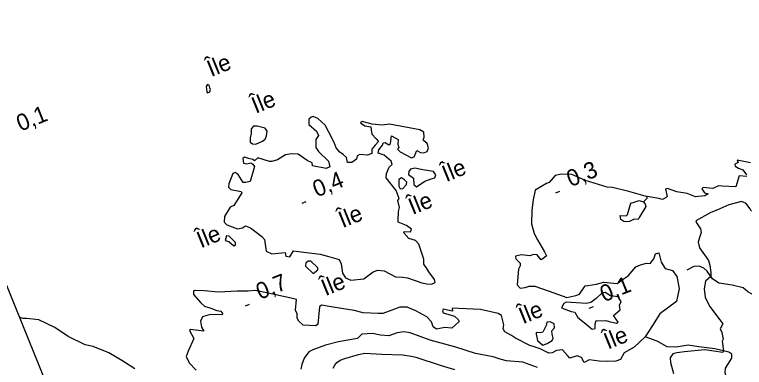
# Model space of a CAD drawing. Extents: x 362852 to 366875, y 5563573 to 5566479.
# Drawn here: x 363216.4 to 363390, y 5564244 to 5564327.8 of the extents above; entities that cross this region are included whole.
import ezdxf

# ---------------------------------------------------------------- set-up
doc = ezdxf.new("R2010")
doc.units = 0
for name, color, linetype in [('Niveau 2', 7, 'Continuous'), ('Niveau 22', 7, 'Continuous'), ('Niveau 3', 7, 'Continuous'), ('Niveau 4', 7, 'Continuous'), ('Niveau 60', 7, 'Continuous'), ('Niveau 8', 7, 'Continuous')]:
    doc.layers.add(name, color=color, linetype=linetype)

msp = doc.modelspace()

# ---------------------------------------------------------------- linework, layer by layer
at = {"layer": 'Niveau 2'}
for points in [[(363402.47, 5564275.9), (363402.46, 5564275.89), (363401.98, 5564276.48), (363401.64, 5564278.03), (363401.06, 5564279.1), (363400.33, 5564280.86), (363399.51, 5564282.21), (363399.03, 5564282.45), (363396.74, 5564280.73), (363395.38, 5564280.54), (363394.32, 5564280.53), (363391.61, 5564281.15), (363391.24, 5564281.75), (363390.38, 5564282.89), (363389.3, 5564283.38), (363386.3, 5564282.62), (363383.44, 5564281.35), (363382, 5564280.75), (363378.43, 5564278.81), (363378.56, 5564278.36), (363379.55, 5564276.9)], [(363379.55, 5564276.9), (363379.67, 5564276.01), (363379.34, 5564274.86), (363379, 5564273.72), (363379.3, 5564272.4), (363380.92, 5564270.2), (363381.41, 5564269.34), (363381.75, 5564268.23), (363381.97, 5564266.5), (363381.97, 5564265.59), (363380.77, 5564264.43), (363380.39, 5564262.64), (363380.65, 5564260.68), (363381.68, 5564258.54), (363384.11, 5564255.3), (363384.82, 5564254.34), (363384.2, 5564253.14), (363384.61, 5564252.31), (363384.97, 5564250.7), (363384.68, 5564250.21), (363385.02, 5564247.92), (363384.86, 5564247.52), (363380.6, 5564248.12), (363375.7, 5564247.69), (363373.92, 5564247.44), (363372.97, 5564247.17), (363372.29, 5564246.26), (363372.43, 5564245.18), (363373.11, 5564242.52)], [(363340.77, 5564243.98), (363337.3, 5564245.22), (363333.41, 5564245.53), (363331.93, 5564245.92), (363330.26, 5564246.47), (363326.04, 5564247.26), (363321.32, 5564248.79), (363315.24, 5564250.44), (363310.48, 5564252.2), (363309, 5564252.46), (363307.42, 5564252.17), (363305.39, 5564251.5), (363303.45, 5564251.63), (363301.53, 5564252.02), (363298.96, 5564251.88), (363297.93, 5564250.88), (363295.68, 5564250.43), (363293.45, 5564250.06), (363290.34, 5564249.26), (363287.34, 5564248.19), (363286.37, 5564247.65), (363285.29, 5564246.2), (363284.75, 5564244.65), (363284.45, 5564243.58)], [(363292.17, 5564243.79), (363292.61, 5564244.53), (363293.04, 5564245.15), (363293.88, 5564245.69), (363294.96, 5564246.08), (363298.24, 5564247.08), (363299.73, 5564247.4), (363303.72, 5564247.14), (363308.73, 5564246.99), (363310.75, 5564246.65), (363311.8, 5564246.4), (363317.88, 5564244.44), (363321.02, 5564243.51)]]:
    msp.add_lwpolyline(points, dxfattribs=at)
at = {"layer": 'Niveau 22'}
msp.add_lwpolyline([(363406.83, 5564258.65), (363401.82, 5564258.87), (363398.68, 5564259.13), (363394.86, 5564260.08), (363392.55, 5564260.97), (363390.81, 5564261.94), (363389.7, 5564262.92), (363387.11, 5564263.53), (363383.94, 5564263.98), (363382.39, 5564265.01), (363381.11, 5564266.81), (363380.33, 5564267.52), (363379.24, 5564268), (363377.94, 5564267.95), (363376.33, 5564267.09)], dxfattribs=at)
at = {"layer": 'Niveau 3'}
for p, q in [((363345.16, 5564285.42), (363346.12, 5564285.81)), ((363284.78, 5564282.98), (363285.74, 5564283.37)), ((363271.29, 5564258.64), (363272.25, 5564259.03)), ((363353.1, 5564258.07), (363354.06, 5564258.46))]:
    msp.add_line(p, q, dxfattribs=at)
at = {"layer": 'Niveau 4'}
for points in [[(363261.97, 5564310.73), (363262.12, 5564309.47), (363262.29, 5564309.23), (363262.82, 5564309.45), (363262.99, 5564309.96), (363262.86, 5564310.41), (363262.67, 5564311.02), (363262.29, 5564311.17), (363261.97, 5564310.73)], [(363290.85, 5564270.39), (363293.58, 5564269.59), (363294.06, 5564268.6), (363294.43, 5564266.37), (363295.13, 5564265.28), (363296.37, 5564264.73), (363299.51, 5564265.04), (363301.72, 5564266.66), (363302.81, 5564267.06), (363304.3, 5564266.93), (363306.99, 5564265.48), (363308.7, 5564265.45), (363309.85, 5564265.24), (363313.28, 5564264.11), (363314.46, 5564263.85), (363315.67, 5564263.79), (363316.4, 5564264.16), (363316.24, 5564264.85), (363314.9, 5564266.68), (363314.44, 5564267.48), (363313.75, 5564268.52), (363313.78, 5564269.66), (363312.59, 5564273.24), (363311.79, 5564274.1), (363310.21, 5564274.57), (363309, 5564275.94), (363309.07, 5564276.23), (363310.6, 5564276.18), (363310.82, 5564276.84), (363309.58, 5564277.7), (363307.63, 5564278.45), (363307.66, 5564278.84), (363307.7, 5564280.99), (363307.92, 5564281.96), (363307.53, 5564283.62), (363307.85, 5564284.07), (363307.17, 5564285.98), (363304.77, 5564289), (363304.9, 5564290.05), (363305.51, 5564291.57), (363306.2, 5564292.17), (363306, 5564292.97), (363304.27, 5564294.38), (363302.88, 5564294.86), (363303.06, 5564295.63), (363303.91, 5564296.74), (363304.1, 5564297.32), (363304.58, 5564297.4), (363305.42, 5564296.87), (363305.81, 5564297.16), (363306.03, 5564299.01), (363307.61, 5564298.11), (363307.56, 5564297.02), (363307.81, 5564296.12), (363307.48, 5564295.85), (363308.14, 5564295.19), (363310.8, 5564293.79), (363311.46, 5564294.01), (363312.11, 5564295.47), (363312.91, 5564295.05), (363313.78, 5564294.92), (363314.53, 5564295.23), (363314.83, 5564296.17), (363314.53, 5564297.18), (363313.62, 5564297.99), (363313.83, 5564298.71), (363313.72, 5564299.86), (363312.8, 5564300.41), (363305.56, 5564301.77), (363303.84, 5564301.55), (363301.49, 5564301.75), (363299.09, 5564302.38), (363298.71, 5564302.09), (363299.7, 5564301.38), (363301.13, 5564301.1), (363301.22, 5564300.45), (363301.36, 5564299.37), (363302.4, 5564298.24), (363302.96, 5564297.66), (363302.2, 5564296.77), (363301.35, 5564295.79), (363301.34, 5564294.78), (363300.38, 5564294.38), (363298.55, 5564294.55), (363297.87, 5564294.2), (363297.69, 5564293.44), (363296.65, 5564292.62), (363295.57, 5564292.67), (363295.31, 5564293.88), (363294.52, 5564294.56), (363293.73, 5564295.1), (363292.86, 5564296.12), (363292.38, 5564297.42), (363291.09, 5564300.03), (363290.26, 5564301.56), (363288.55, 5564303.1), (363287.39, 5564303.62), (363286.96, 5564303.44), (363286.43, 5564302.91), (363286.43, 5564301.71), (363288.24, 5564300.09)], [(363272.43, 5564298.53), (363272.42, 5564297.52), (363272.99, 5564297.07), (363273.82, 5564297.04), (363275.34, 5564297.74), (363276.04, 5564298.16), (363276.33, 5564298.98), (363276.48, 5564300.11), (363275.99, 5564300.84), (363274.1, 5564301.31), (363273.24, 5564301.26), (363272.68, 5564300.65), (363272.65, 5564299.51), (363272.43, 5564298.53)], [(363288.24, 5564300.09), (363288.72, 5564299.09), (363288.06, 5564298.12), (363288.09, 5564296.25), (363288.65, 5564295.23), (363291.1, 5564292.99), (363291.42, 5564291.62), (363290.51, 5564291.24), (363287.29, 5564291.89), (363287.18, 5564292.6), (363285.96, 5564293.1), (363283.88, 5564294.61), (363282.28, 5564294.69), (363280.86, 5564294.47), (363278.91, 5564293.28), (363277.62, 5564292.92), (363277.05, 5564292.93), (363274.3, 5564293.79), (363273.47, 5564293.06), (363273.1, 5564293.35), (363272.06, 5564293.6), (363271.12, 5564293.89), (363270.66, 5564293.64), (363270.82, 5564292.51), (363271.66, 5564292.3), (363272.61, 5564292.58), (363273.11, 5564292.28), (363273.47, 5564291.74), (363272.4, 5564288.15), (363271.42, 5564287.93), (363270.75, 5564287.9), (363269.55, 5564289.84), (363268.88, 5564290.25), (363268.34, 5564290.03), (363267.35, 5564287.6), (363267.25, 5564286.8), (363267.86, 5564286.24), (363270.27, 5564285.75), (363270.45, 5564285.45), (363268.57, 5564282.46), (363267.68, 5564282.02), (363266.34, 5564279.83), (363266.28, 5564278.48), (363266.86, 5564277.84), (363269.45, 5564276.92), (363270.61, 5564277.16), (363271.34, 5564277.65), (363272.5, 5564277.13), (363275.25, 5564275.08), (363275.85, 5564274.39), (363276.26, 5564271.62), (363277.6, 5564270.98), (363279.17, 5564271.14), (363280.73, 5564271.29), (363280.93, 5564270.37), (363281.91, 5564270.28), (363282.71, 5564271.68), (363284.56, 5564271.46), (363289.09, 5564270.85), (363290.85, 5564270.39)], [(363391.4, 5564292.6), (363388.3, 5564293.24), (363388.47, 5564292.69), (363387.72, 5564292.24), (363387.77, 5564291.82), (363388.56, 5564291.28), (363389.6, 5564290.9), (363390.48, 5564289.7)], [(363310.07, 5564289.84), (363311.26, 5564288.96), (363311.39, 5564287.44), (363312.01, 5564286.88), (363313.94, 5564288.26), (363315.48, 5564288.78), (363316.38, 5564289.04), (363316.58, 5564289.75), (363316.01, 5564290.51), (363313.52, 5564290.91), (363311.6, 5564291.3), (363310.57, 5564291.06), (363310.17, 5564290.51), (363310.07, 5564289.84)], [(363307.76, 5564288.62), (363307.81, 5564287.01), (363308.13, 5564286.39), (363308.71, 5564286.5), (363309.63, 5564287.46), (363309.66, 5564287.97), (363309.18, 5564288.52), (363308.41, 5564289.02), (363307.76, 5564288.62)], [(363390.56, 5564289.35), (363388.75, 5564289.47), (363387.91, 5564286.86), (363384.68, 5564287.07), (363383.79, 5564287.08), (363382.46, 5564286.51), (363380.19, 5564286.69), (363379.88, 5564286.37), (363380.52, 5564285.45), (363381.36, 5564285.24), (363380.55, 5564284.77), (363378.35, 5564284.47), (363376.36, 5564285.33), (363373.89, 5564285.68), (363371.66, 5564286.5), (363371.23, 5564286.32), (363371.64, 5564284.61), (363371.38, 5564284.31), (363370.5, 5564283.88), (363369.6, 5564284.07), (363366.86, 5564284.58), (363366.4, 5564284.67), (363362.47, 5564285.78), (363358.64, 5564286.69), (363357.33, 5564286.82), (363352.16, 5564288.36), (363348.98, 5564289.79), (363346.5, 5564289.88), (363344.99, 5564289.56), (363343.54, 5564287.94), (363342.9, 5564287.67), (363340.25, 5564286.06), (363339.71, 5564283.76), (363339.41, 5564281.31), (363339.33, 5564278.07), (363339.96, 5564275.82), (363340.79, 5564274.29), (363342.48, 5564271.47), (363342.88, 5564270.51), (363342.08, 5564269.74), (363341.65, 5564269.56), (363340.66, 5564270.71), (363339.81, 5564270.79), (363338.99, 5564270.51), (363337, 5564270.75), (363335.58, 5564270.4), (363335.59, 5564269.77), (363336.64, 5564268.77), (363336.65, 5564268.15), (363336.23, 5564267.34), (363335.91, 5564263.63), (363336.69, 5564262.82), (363337.84, 5564262.93), (363338.82, 5564263.28), (363340.14, 5564263.27), (363343.54, 5564262.06), (363347.73, 5564260.61), (363349.92, 5564261.09), (363350.79, 5564261.4), (363352.09, 5564263.39)], [(363365.99, 5564283.33), (363366.58, 5564283.89), (363366.84, 5564284.18), (363366.86, 5564284.58)], [(363360.4, 5564280.04), (363361.83, 5564279.95), (363362.16, 5564280.34), (363362.94, 5564282.99), (363363.76, 5564283.27), (363364.92, 5564283.63), (363365.99, 5564283.33), (363366.42, 5564282.76), (363366.52, 5564282.23), (363364.99, 5564279.58), (363364.75, 5564279.1), (363363.77, 5564279.19), (363362.68, 5564278.67), (363361.97, 5564278.56), (363361.3, 5564278.66), (363360.6, 5564279.12), (363360.4, 5564280.04)], [(363266.49, 5564274.1), (363267.4, 5564273.86), (363268.58, 5564272.85), (363268.91, 5564273.11), (363268.92, 5564273.68), (363267.44, 5564275.13), (363266.84, 5564275.2), (363266.49, 5564274.1)], [(363352.09, 5564263.39), (363352.75, 5564263.47), (363354.82, 5564263.78), (363356.59, 5564264.21), (363359.71, 5564263.95), (363361.18, 5564264.94), (363362.37, 5564265.7), (363364.15, 5564267.89), (363365.27, 5564268.36), (363366.69, 5564268.71), (363367.6, 5564268.65), (363368.45, 5564269.76), (363368.82, 5564270.98), (363369.61, 5564271.19), (363370.22, 5564268.99), (363371.16, 5564267.5), (363372.87, 5564267.03), (363373.91, 5564265.58), (363374.48, 5564262.74), (363373.83, 5564259.64), (363369.85, 5564256.71), (363368.11, 5564253.97), (363366.35, 5564251.28), (363363.75, 5564248.81), (363361.37, 5564247.43), (363360.52, 5564245.88), (363359.37, 5564245.46), (363357.32, 5564245.41), (363355.48, 5564245.46), (363353.03, 5564245.75), (363351.85, 5564245.13), (363351.23, 5564246.31), (363350.24, 5564246.71), (363348.44, 5564246.21), (363347.88, 5564246.79), (363346.75, 5564248.14), (363345.29, 5564248.03), (363344.29, 5564247.42), (363343.48, 5564247.39), (363341.42, 5564248.41), (363339.75, 5564248.96), (363338.96, 5564249.2), (363335.54, 5564250.9), (363334.57, 5564251.56), (363333.02, 5564252.42), (363332.6, 5564253.12), (363332.76, 5564254.07), (363332.21, 5564256.29), (363331.44, 5564256.78), (363327.19, 5564257.76), (363322.09, 5564257.94), (363320.49, 5564258.02), (363320.52, 5564257.35), (363318.32, 5564257.8), (363318.16, 5564257.42), (363318.31, 5564256.92), (363321.07, 5564256.19), (363321.87, 5564255.34), (363322.17, 5564254.9), (363320.38, 5564253.33), (363318.7, 5564253.44), (363316.78, 5564253.08), (363315.99, 5564253.62), (363315.6, 5564254.84), (363314.43, 5564255.98), (363311.83, 5564257.4), (363309.76, 5564258.29), (363308.04, 5564258.33), (363305.51, 5564257.33), (363303.99, 5564256.75), (363302.85, 5564256.77), (363299.28, 5564256.91), (363297.14, 5564257.51), (363294.65, 5564257.91), (363291.23, 5564258.42), (363289.38, 5564258.78), (363288.94, 5564258.34), (363288.51, 5564254.27), (363288.05, 5564253.88), (363285.04, 5564254), (363284.02, 5564254.95), (363283.6, 5564255.66), (363283.59, 5564256.72), (363283.18, 5564257.55), (363283.42, 5564260.11), (363282.91, 5564260.27), (363276, 5564261.77), (363273.65, 5564262.29), (363271.97, 5564262.08), (363269.33, 5564262.1), (363264.9, 5564261.88), (363261.49, 5564262.21), (363259.21, 5564262.25), (363258.97, 5564262.09), (363258.97, 5564261.33), (363260.71, 5564259.3), (363261.59, 5564258.54), (363263.06, 5564258.03), (363264.53, 5564257.51), (363265.43, 5564257.32), (363265.94, 5564256.72)], [(363285.61, 5564268.06), (363287.44, 5564266.26), (363288.56, 5564267.17), (363288.56, 5564267.61), (363286.88, 5564269.23), (363286.33, 5564269.19), (363285.68, 5564268.79), (363285.61, 5564268.06)], [(363355.04, 5564255.02), (363357.02, 5564255.09), (363357.81, 5564254.86), (363359.6, 5564254.48), (363359.93, 5564254.74), (363358.89, 5564256.32), (363360.41, 5564257.65), (363360.25, 5564258.77), (363360.7, 5564259.65), (363359.94, 5564260.72), (363358.11, 5564261.02), (363356.87, 5564261.75), (363356.1, 5564261.62), (363354.75, 5564260.36), (363353.44, 5564259.43), (363352.44, 5564259.13), (363347.63, 5564259.5), (363347.01, 5564259.18), (363346.5, 5564258.15), (363348.81, 5564257.3), (363349.63, 5564257.14), (363350.35, 5564255.87), (363351.88, 5564254.63), (363353.78, 5564253.1), (363354.46, 5564253.26), (363354.53, 5564254.3), (363354.69, 5564255.12), (363355.04, 5564255.02)], [(363265.94, 5564256.72), (363265.66, 5564256.48), (363263.07, 5564256.52), (363262.14, 5564256.32), (363261.14, 5564256.02), (363260.65, 5564254.94), (363260.87, 5564253.52), (363261.43, 5564252.63), (363258.19, 5564253.02), (363258.04, 5564252.77), (363259.03, 5564250.87), (363257.66, 5564247.84), (363257.19, 5564246.57), (363257.9, 5564245.05), (363259.57, 5564243.3)], [(363245.03, 5564243.66), (363241.94, 5564245.63), (363238.79, 5564247.45), (363235.13, 5564248.99), (363233.23, 5564249.32), (363229.18, 5564251.33), (363225.95, 5564253.49), (363222.17, 5564255.3), (363219.23, 5564255.57), (363218.35, 5564255.58), (363217.58, 5564255.92)], [(363340.48, 5564251.85), (363340.77, 5564250.4), (363342.05, 5564249.3), (363343.09, 5564249.68), (363344.23, 5564250.41), (363344.52, 5564250.91), (363344.3, 5564251.88), (363344.15, 5564252.7), (363344.79, 5564253.41), (363344.77, 5564254.34), (363343.82, 5564254.82), (363342.98, 5564254.72), (363342.82, 5564253.9), (363342.02, 5564252.37), (363341.41, 5564252.18), (363340.48, 5564252.29), (363340.48, 5564251.85)], [(363397.38, 5564231.64), (363394.75, 5564232.56), (363391.5, 5564234.18), (363388.22, 5564236.83), (363386.1, 5564240.16), (363385.43, 5564242.72), (363385.49, 5564243.83), (363387.01, 5564246.16), (363387.03, 5564247.1), (363386.31, 5564247.6), (363382.98, 5564248.41), (363379.16, 5564248.89), (363376.63, 5564249.28), (363375.68, 5564249.13), (363373.75, 5564248.8), (363371.65, 5564248.91), (363369.24, 5564250.2), (363366.35, 5564251.28)]]:
    msp.add_lwpolyline(points, dxfattribs=at)
at = {"layer": 'Niveau 60'}
msp.add_lwpolyline([(362880.89, 5565085.4), (365762.56, 5566255.07), (366364.73, 5564771.5), (366364.73, 5564771.5), (363483.08, 5563601.82), (362880.89, 5565085.4)], dxfattribs=at)

# ---------------------------------------------------------------- texts
at = {"layer": 'Niveau 3'}
for s, p in [('0,1  ', (363217.82, 5564299.97)), ('0,3  ', (363348.67, 5564286.78)), ('0,4  ', (363288.29, 5564284.34)), ('0,7  ', (363274.8, 5564260)), ('0,1  ', (363356.61, 5564259.43))]:
    msp.add_text(s, height=3.93, rotation=22.09, dxfattribs=at).set_placement(p)
at = {"layer": 'Niveau 8'}
for p in [(363263.15, 5564312.92), (363273.75, 5564304.2), (363319.05, 5564287.97), (363311.05, 5564280.16), (363294.42, 5564277.04), (363260.71, 5564272.23), (363290.33, 5564260.89), (363337.3, 5564254.22), (363357.53, 5564248.19)]:
    msp.add_text('Île', height=3.93, rotation=22.09, dxfattribs=at).set_placement(p)

doc.saveas('drawing.dxf')
